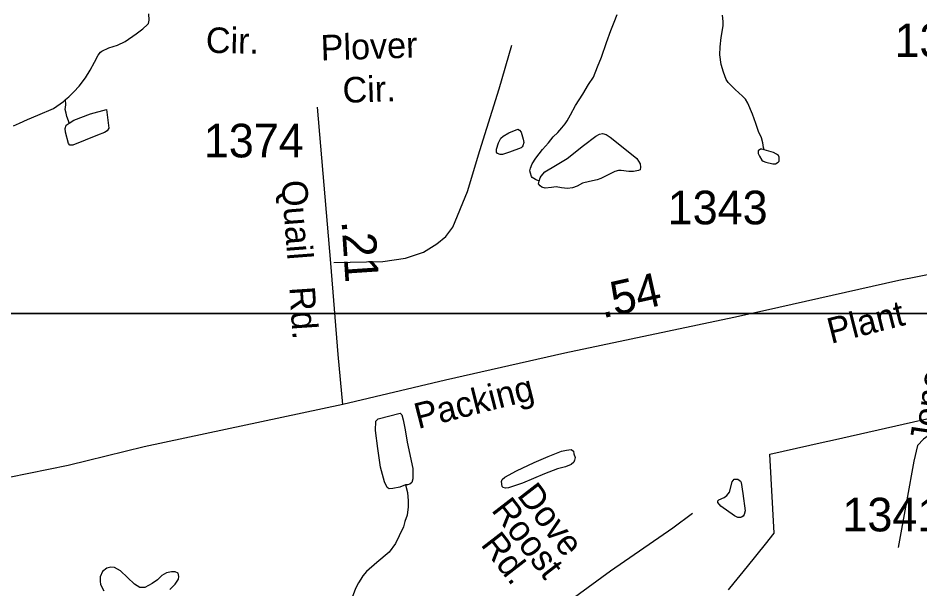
# Model space of a CAD drawing. Extents: x 2082433 to 2279600, y 546599 to 755198.
# Drawn here: x 2181437 to 2184792, y 629204 to 631325 of the extents above; entities that cross this region are included whole.
import ezdxf

# ---------------------------------------------------------------- set-up
doc = ezdxf.new("R2010")
doc.units = 0
for name, color, linetype in [('Exist Boundary Political City Limit New', 7, 'Continuous'), ('Exist Hydrographic Misc Water Feature', 7, 'Continuous'), ('Exist Road Non-System Type 51', 7, 'Continuous'), ('Exist Road Non-System Type 51 Label', 7, 'Continuous'), ('Exist Road Secondary Mileage Hundredths English Label', 7, 'Continuous'), ('Exist Road Secondary Type 51 Attributed', 7, 'Continuous'), ('Exist Road Secondary Type 51 Label', 7, 'Continuous'), ('Exist Road Secondary Type 51 Number Label', 7, 'Continuous'), ('Map Preparation Boundary City Limit Buffer Line', 7, 'Continuous'), ('Map Preparation Inset Cut Line', 7, 'Continuous')]:
    doc.layers.add(name, color=color, linetype=linetype)

msp = doc.modelspace()

# ---------------------------------------------------------------- linework, layer by layer
at = {"layer": 'Exist Boundary Political City Limit New'}
msp.add_lwpolyline([(2184079.8, 629201.4), (2184085.5, 629206.6), (2184150.5, 629287.3), (2184217.8, 629370.9), (2184250, 629411.1), (2184234, 629704.9), (2184432.2, 629749.7), (2184466.5, 629757.5), (2184768, 629825.6), (2184867, 629847.9)], dxfattribs=at)
at = {"layer": 'Exist Hydrographic Misc Water Feature'}
for points in [[(2181614.5, 631023.3), (2181626.4, 631033.3), (2181644.5, 631051.7), (2181664.4, 631071.8), (2181687.9, 631103.9), (2181705.8, 631132.1), (2181721.8, 631162.1), (2181735.5, 631188), (2181743.5, 631198.1), (2181749.5, 631202.1), (2181775.3, 631214.4), (2181807.1, 631224.6), (2181835.4, 631238.6), (2181877, 631266.8), (2181901, 631285.1), (2181918.4, 631301.1), (2181922.9, 631304.9), (2181925, 631317.1), (2181924.4, 631341.2)], [(2183375.5, 630719.2), (2183361.6, 630725.3), (2183349.3, 630733.3), (2183347.4, 630737.2), (2183343.1, 630749.2), (2183341.5, 630757.2), (2183343.1, 630767.1), (2183349.1, 630783.2), (2183363, 630805.4), (2183388.6, 630837.2), (2183410.6, 630861.5), (2183428.4, 630883.6), (2183444.6, 630899.7), (2183460.4, 630917.7), (2183472.5, 630932), (2183480.5, 630943.8), (2183492.2, 630966), (2183511.5, 631000), (2183537.7, 631042.3), (2183559.4, 631078.3), (2183577.3, 631106.4), (2183592.9, 631144.2), (2183607, 631180.6), (2183626.5, 631234.4), (2183642.5, 631278.7), (2183654.2, 631310.6), (2183666.1, 631338.8)], [(2184212.7, 630836.1), (2184210.7, 630844.1), (2184208, 630861.9), (2184202.1, 630879.8), (2184192, 630903.6), (2184182.2, 630933.9), (2184169.7, 630967.9), (2184151.4, 631009.5), (2184143.6, 631023.7), (2184131.5, 631035.7), (2184105.3, 631059.5), (2184079, 631085.4), (2184071.3, 631097.1), (2184061, 631125), (2184053, 631153), (2184048.3, 631189), (2184048.7, 631219), (2184052.2, 631252.9), (2184060, 631297.1), (2184059.6, 631313), (2184057.7, 631336.8)], [(2181442.9, 630934.5), (2181473, 630948.6), (2181511, 630964.8), (2181569, 630989.3), (2181606.5, 631015.2), (2181614.5, 631023.3)], [(2181627.2, 630935.5), (2181625.2, 630943.5), (2181618.4, 630959.5), (2181616.6, 630971.6), (2181612.5, 630985.6), (2181614.7, 631003.4), (2181614.5, 631023.3)], [(2181627.2, 630935.5), (2181645.1, 630945.8), (2181706.8, 630970.1), (2181766.5, 630986.2), (2181774.9, 630916.4), (2181768.9, 630906.4), (2181759.1, 630900.1), (2181733, 630890.3), (2181641.6, 630853.4), (2181629.7, 630853.6), (2181625.2, 630859.5), (2181613.5, 630901.4), (2181612.7, 630915.3), (2181616.8, 630927.3), (2181627.2, 630935.5)], [(2181421, 630924.4), (2181442.9, 630934.5)], [(2183265, 630826.7), (2183238.9, 630818.5), (2183231, 630818.5), (2183220.9, 630822.4), (2183217, 630826.7), (2183216.8, 630838.5), (2183224.6, 630862.4), (2183232.8, 630878.6), (2183242.2, 630886.6), (2183262.5, 630898.5), (2183296.4, 630912.9), (2183302.5, 630909.1), (2183308.5, 630900.9), (2183316.5, 630874.9), (2183318.5, 630862.8), (2183314.8, 630850.8), (2183312.6, 630847.1), (2183308.5, 630842.9), (2183265, 630826.7)], [(2183375.5, 630719.2), (2183379.6, 630731.5), (2183383.1, 630737.5), (2183397.2, 630753.6), (2183437, 630777.6), (2183479.3, 630804.1), (2183540.8, 630852.4), (2183586.5, 630886.5), (2183600.7, 630894.5), (2183611.9, 630896.8), (2183624.4, 630892.9), (2183640.2, 630882.8), (2183688.8, 630845), (2183738.9, 630803.4), (2183750.8, 630783.3), (2183753, 630771.6), (2183751, 630761.4), (2183745.2, 630759.5), (2183727, 630755.3), (2183709.1, 630755.2), (2183680.8, 630759), (2183671, 630758.9), (2183657.3, 630754.9), (2183625.3, 630738.7), (2183605.2, 630728.7), (2183591.4, 630724.7), (2183563.5, 630718.4), (2183537.5, 630712.2), (2183517.2, 630700.2), (2183499.6, 630694), (2183481.3, 630691.8), (2183459.2, 630694), (2183439.5, 630697.8), (2183421.2, 630695.7), (2183397.5, 630693.6), (2183385.4, 630697.4), (2183379.2, 630701.6), (2183373.5, 630709.3), (2183375.5, 630719.2)], [(2184212.7, 630836.1), (2184204.5, 630838.1), (2184198.6, 630837.8), (2184190.4, 630832.1), (2184190.4, 630822), (2184194.7, 630812), (2184204.5, 630797.9), (2184208.6, 630794.1), (2184218.7, 630790.1), (2184244.7, 630784.1), (2184254.6, 630784.3), (2184265, 630790.4), (2184268.7, 630794.3), (2184268.3, 630808.2), (2184266.5, 630814.5), (2184258.5, 630820.2), (2184246.8, 630826), (2184212.7, 630836.1)], [(2182878.1, 629591), (2182858, 629582.7), (2182831.9, 629576.9), (2182818, 629576.6), (2182810, 629580.6), (2182800.1, 629602.4), (2182785.8, 629656.5), (2182775.3, 629726.2), (2182767.1, 629792.4), (2182768.8, 629828.2), (2182776.6, 629836.3), (2182858.2, 629856.8), (2182864.5, 629851.1), (2182870.5, 629833.1), (2182876.8, 629794.8), (2182884.8, 629749), (2182905.5, 629651.4), (2182905.5, 629613.2), (2182902, 629599.2), (2182894.3, 629593), (2182886.3, 629591), (2182878.1, 629591)], [(2183395.4, 629631.7), (2183314, 629597.4), (2183262.1, 629579.3), (2183250.2, 629579.1), (2183242, 629581.1), (2183237.5, 629585), (2183235.9, 629603.1), (2183237.5, 629610.9), (2183248, 629619.1), (2183291.4, 629643.4), (2183357.3, 629673.6), (2183409.1, 629696.2), (2183459.2, 629716.2), (2183476.8, 629720.4), (2183495.1, 629722.5), (2183503.1, 629716.4), (2183504.7, 629706.4), (2183509.2, 629692.4), (2183507.2, 629682.5), (2183505.3, 629674.7), (2183495.1, 629666.6), (2183473.3, 629658.5), (2183443.4, 629650), (2183395.4, 629631.7)], [(2182878.1, 629591), (2182886.3, 629563.1), (2182888.5, 629531.1), (2182888.7, 629509.1), (2182884.4, 629478.9), (2182876.6, 629455), (2182870.9, 629435.2), (2182854.9, 629401.1), (2182841.4, 629372.7), (2182817.4, 629340.7), (2182771.8, 629302.5), (2182733.9, 629268.5), (2182720.2, 629252.4), (2182712.2, 629240.1), (2182704, 629226.4), (2182692.5, 629206.2), (2182680.4, 629172)], [(2184133.8, 629558.3), (2184142.2, 629494.2), (2184137.7, 629480.2), (2184134.2, 629474.3), (2184128.5, 629470.3), (2184124.2, 629470.1), (2184114.3, 629470), (2184102.2, 629475.9), (2184052, 629511.8), (2184039.9, 629525.4), (2184039.7, 629531.5), (2184043.6, 629535.4), (2184063.7, 629543.7), (2184073.5, 629551.6), (2184083.6, 629563.8), (2184093.4, 629601.7), (2184101, 629611.9), (2184109, 629611.9), (2184114.9, 629611.8), (2184125.2, 629604.2), (2184127.4, 629600.2), (2184133.8, 629558.3)], [(2182002.3, 629202.2), (2182022.4, 629222.3), (2182034.3, 629240.4), (2182035.9, 629250.7), (2182032.4, 629262.6), (2182022, 629268.2), (2182008.2, 629268.2), (2181990.2, 629264.1), (2181972.3, 629254.2), (2181956.1, 629238), (2181936.3, 629224), (2181908.4, 629209.9), (2181890.5, 629209.8), (2181870.4, 629221.7), (2181844.2, 629247.2), (2181818.3, 629271.4), (2181796.2, 629283.3), (2181782.1, 629285), (2181768.1, 629281), (2181752.1, 629268.8), (2181742.3, 629248.8), (2181742.7, 629232.9), (2181744.5, 629220.9), (2181756.6, 629196.7)]]:
    msp.add_lwpolyline(points, dxfattribs=at)
at = {"layer": 'Exist Road Non-System Type 51'}
for points in [[(2182612.5, 630417.5), (2182793.9, 630420.8), (2182878, 630433), (2182945.4, 630455.1), (2182995.2, 630486.1), (2183028.4, 630513.7), (2183055, 630548), (2183109.2, 630681.3), (2183155.6, 630832.9), (2183227.5, 631062.5), (2183274, 631224.5)], [(2185264.4, 629726.6), (2185041.3, 629760.9), (2184908.5, 629777.5), (2184876.4, 629779.7), (2184849.9, 629781.9), (2184827.8, 629776.4), (2184805.6, 629760.9), (2184782.4, 629737.7), (2184769.1, 629678.5), (2184743.7, 629535.8), (2184710.5, 629357.7)], [(2182356.9, 627449.4), (2182340.3, 627605.3), (2182348.1, 627660.7), (2182365.8, 627706), (2182396.7, 627742.5), (2182456.5, 627794.5), (2182550.5, 627873.6), (2182583.7, 627906.8), (2182622.4, 627968.8), (2182709.8, 628140.8), (2182775.1, 628257.5), (2182907.8, 628516.9), (2183032.8, 628757.5), (2183109.2, 628858.8), (2183180, 628934), (2183259.6, 628995.4), (2183347, 629059.5), (2183443.3, 629127), (2183641.3, 629271.4), (2183872.5, 629431.3), (2183945.5, 629485.5)]]:
    msp.add_lwpolyline(points, dxfattribs=at)
at = {"layer": 'Exist Road Secondary Type 51 Attributed'}
for points in [[(2182645.2, 629889.9), (2182627.6, 630075.9), (2182601.2, 630414.2), (2182551.3, 630994.6)], [(2185408.4, 630481.5), (2185332.2, 630471.7), (2184713, 630349.7), (2184217.7, 630238.8), (2184100.4, 630212.3), (2183471.4, 630080.6), (2183027.7, 629980.1), (2182645.2, 629889.9)], [(2182645.2, 629889.9), (2181906.4, 629731.9), (2181623.4, 629662.5), (2181330.3, 629603.8), (2181206.4, 629587.2), (2181025, 629575.1), (2180894.4, 629576.2), (2180424.2, 629593.9), (2180120, 629598.3), (2179216, 629605.2), (2179006.7, 629593.7), (2178790.3, 629563.5), (2178688.5, 629544.6), (2178555.7, 629502.6), (2178299, 629420.5)]]:
    msp.add_lwpolyline(points, dxfattribs=at)
at = {"layer": 'Map Preparation Boundary City Limit Buffer Line'}
msp.add_lwpolyline([(2184079.8, 629201.4), (2184085.5, 629206.6), (2184150.5, 629287.3), (2184217.8, 629370.9), (2184250, 629411.1), (2184234, 629704.9), (2184432.2, 629749.7), (2184466.5, 629757.5), (2184768, 629825.6), (2184867, 629847.9)], dxfattribs=at)
at = {"layer": 'Map Preparation Inset Cut Line'}
for points in [[(2179108.5, 674476.7), (2254791.7, 674476.7), (2254791.7, 645771.4), (2239582.9, 645768.1), (2239582.9, 630228.2), (2179108.5, 630228.2)], [(2125488.3, 630228.2), (2201171.6, 630228.2), (2201171.6, 601522.9), (2185962.8, 601519.6), (2185962.8, 585979.7), (2125488.3, 585979.7)]]:
    msp.add_lwpolyline(points, close=True, dxfattribs=at)

# ---------------------------------------------------------------- texts
at = {"layer": 'Exist Road Non-System Type 51 Label'}
for s, rotation, p in [('Cir.', 358.908, (2182135.3, 631196.3)), ('Plover', 1.8895, (2182564.5, 631167.3)), ('Cir.', 1.8895, (2182645.9, 631010.2)), ('Jones', 81.7013, (2184847.7, 629738.9)), ('Dove', 307.6836, (2183290.8, 629551.2)), ('Roost', 307.6836, (2183195.2, 629496.6)), ('Rd.', 307.6836, (2183155.6, 629368.4))]:
    msp.add_text(s, height=95, rotation=rotation, dxfattribs=at).set_placement(p)
at = {"layer": 'Exist Road Secondary Mileage Hundredths English Label'}
for s, rotation, p in [('.21', 273.7732, (2182640.4, 630571.6)), ('.54', 12.584, (2183611.2, 630209.5))]:
    msp.add_text(s, height=125, rotation=rotation, dxfattribs=at).set_placement(p)
at = {"layer": 'Exist Road Secondary Type 51 Label'}
for s, rotation, p in [('Quail', 274.3826, (2182417, 630719.8)), ('Rd.', 273.8098, (2182446.3, 630325.4)), ('Plant', 14.2429, (2184461.3, 630114.7)), ('Packing', 14.2153, (2182925.2, 629798.3))]:
    msp.add_text(s, height=95, rotation=rotation, dxfattribs=at).set_placement(p)
at = {"layer": 'Exist Road Secondary Type 51 Number Label'}
for s, p in [('1341', (2184697.5, 631180.2)), ('1374', (2182128.4, 630807.7)), ('1343', (2183853.7, 630559)), ('1341', (2184503.6, 629418))]:
    msp.add_text(s, height=125, dxfattribs=at).set_placement(p)

doc.saveas('drawing.dxf')
